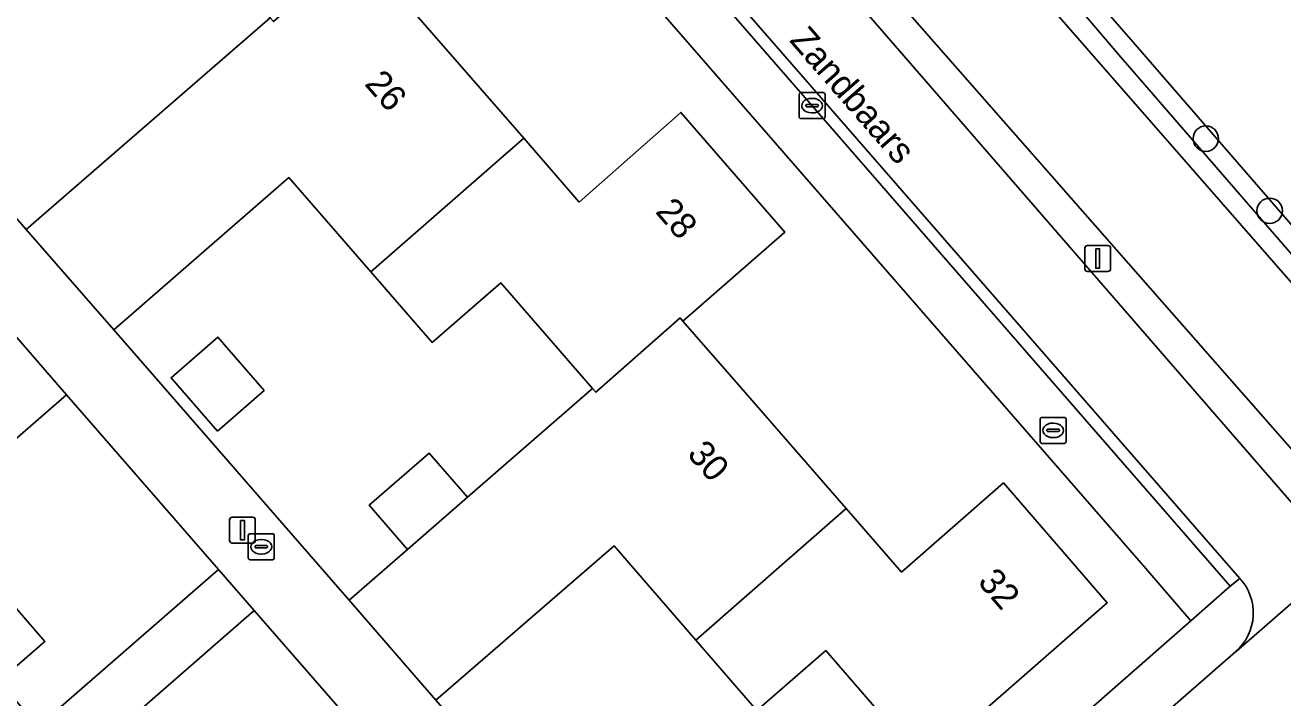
# Model space of a CAD drawing. Extents: x 155887 to 156869, y 383880 to 384678.
# Drawn here: x 156605.19 to 156653.61, y 384256.81 to 384282.69 of the extents above; entities that cross this region are included whole.
import ezdxf

# ---------------------------------------------------------------- set-up
doc = ezdxf.new("R2010")
doc.units = 0
for name, color, linetype in [('IMGEO_Boom', 7, 'Continuous'), ('IMGEO_Brandkraan', 7, 'Continuous'), ('IMGEO_Erf', 7, 'Continuous'), ('IMGEO_Groenvoorziening', 7, 'Continuous'), ('IMGEO_Haag', 7, 'Continuous'), ('IMGEO_Kolk', 7, 'Continuous'), ('IMGEO_Lichtmast', 7, 'Continuous'), ('IMGEO_Muur', 7, 'Continuous'), ('IMGEO_Openbare_ruimte_label', 7, 'Continuous'), ('IMGEO_Pand', 7, 'Continuous'), ('IMGEO_Pand_nummerreeks', 7, 'Continuous'), ('IMGEO_Rijbaan_lokaal_gesloten', 7, 'Continuous'), ('IMGEO_Voetpad_open', 7, 'Continuous')]:
    doc.layers.add(name, color=color, linetype=linetype)

msp = doc.modelspace()

# ---------------------------------------------------------------- linework, layer by layer
at = {"layer": 'IMGEO_Boom'}
for centre in [(156650.642, 384278.325), (156653.102, 384275.549)]:
    msp.add_circle(centre, 0.489, dxfattribs=at)
at = {"layer": 'IMGEO_Brandkraan'}
for p, q in [((156644.265, 384266.676), (156644.265, 384267.528)), ((156644.34, 384267.602), (156645.192, 384267.602)), ((156644.753, 384267.382), (156644.778, 384267.382)), ((156645.266, 384267.528), (156645.266, 384266.676)), ((156644.524, 384267.096), (156644.524, 384267.108)), ((156644.962, 384267.059), (156644.564, 384267.059)), ((156644.567, 384267.145), (156644.965, 384267.145)), ((156644.776, 384266.822), (156644.751, 384266.822)), ((156645.008, 384267.108), (156645.008, 384267.096)), ((156645.192, 384266.602), (156644.34, 384266.602))]:
    msp.add_line(p, q, dxfattribs=at)
for points in [[(156644.265, 384266.676), (156644.265, 384267.528)], [(156644.34, 384267.602), (156645.192, 384267.602)], [(156645.266, 384267.528), (156645.266, 384266.676)], [(156645.192, 384266.602), (156644.34, 384266.602)]]:
    msp.add_lwpolyline(points, dxfattribs=at)
for centre, radius, start, end in [((156644.342, 384267.526), 0.0765, 91.552, 178.448), ((156644.342, 384267.526), 0.0765, 91.552, 178.448), ((156645.19, 384267.526), 0.0765, 1.552, 88.448), ((156645.19, 384267.526), 0.0765, 1.552, 88.448), ((156644.564, 384267.105), 0.0403, 85.8775, 175.7526), ((156644.561, 384267.095), 0.0366, 178.938, 274.7102), ((156644.965, 384267.102), 0.043, 264.8664, 352.4533), ((156644.969, 384267.107), 0.0386, 1.7309, 96.639), ((156644.342, 384266.678), 0.0765, 181.552, 268.448), ((156644.342, 384266.678), 0.0765, 181.552, 268.448), ((156645.19, 384266.678), 0.0765, 271.552, 358.448), ((156645.19, 384266.678), 0.0765, 271.552, 358.448)]:
    msp.add_arc(centre, radius, start, end, dxfattribs=at)
for centre, major_axis, ratio, start_param, end_param in [((156644.752, 384267.102), (-0.387, 0.002), 0.722429, 4.712389, 7.853982), ((156644.777, 384267.102), (-0.39, 0.002), 0.717154, 1.570796, 4.712389)]:
    msp.add_ellipse(centre, major_axis=major_axis, ratio=ratio, start_param=start_param, end_param=end_param, dxfattribs=at)
at = {"layer": 'IMGEO_Erf'}
for points in [[(156641.538, 384252.301), (156650.068, 384259.777), (156648.34, 384261.79), (156619.54, 384294.852)], [(156620.23, 384283.105), (156624.384, 384278.339), (156626.521, 384275.887), (156630.437, 384279.332), (156634.432, 384274.724), (156630.513, 384271.306), (156632.652, 384268.852), (156636.796, 384264.098), (156638.932, 384261.648), (156642.852, 384265.077), (156646.847, 384260.469), (156639.778, 384254.29), (156636.01, 384258.629), (156633.356, 384256.325), (156631.007, 384259.03), (156627.861, 384262.653), (156621.004, 384256.716)]]:
    msp.add_lwpolyline(points, dxfattribs=at)
for points in [[(156599.212, 384281.758), (156605.227, 384274.827), (156614.62, 384282.974), (156611.083, 384287.051), (156608.441, 384284.759), (156605.946, 384287.631)], [(156623.498, 384272.783), (156620.854, 384270.485), (156618.494, 384273.201), (156615.342, 384276.828), (156608.6, 384270.968), (156617.657, 384260.571), (156619.903, 384262.522), (156618.429, 384264.22), (156620.742, 384266.229), (156622.217, 384264.531), (156627.034, 384268.715)], [(156612.588, 384267.076), (156610.806, 384269.127), (156612.606, 384270.692), (156614.389, 384268.641)], [(156606.777, 384268.466), (156603.909, 384265.98), (156601.607, 384268.637), (156597.539, 384265.111), (156601.047, 384261.064), (156602.816, 384262.597), (156605.951, 384258.98), (156604.182, 384257.447), (156605.689, 384255.708), (156612.627, 384261.755)], [(156619.925, 384253.381), (156614.009, 384260.168), (156607.077, 384254.126), (156608.022, 384253.032), (156609.802, 384254.569), (156611.473, 384252.635), (156609.694, 384251.097), (156610.642, 384250), (156615.239, 384244.68), (156619.335, 384248.22), (156617.797, 384250), (156617.034, 384250.883)]]:
    msp.add_lwpolyline(points, close=True, dxfattribs=at)
at = {"layer": 'IMGEO_Groenvoorziening'}
msp.add_lwpolyline([(156629.912, 384308.359), (156628.403, 384307.046), (156628.737, 384306.662), (156629.182, 384306.149), (156627.826, 384304.971), (156643.822, 384286.651), (156645.647, 384284.561), (156647.84, 384282.031), (156659.025, 384269.149)], dxfattribs=at)
for points in [[(156627.826, 384304.971), (156629.182, 384306.149), (156628.737, 384306.662), (156628.403, 384307.046), (156626.456, 384305.351), (156626.8, 384304.975), (156645.15, 384284.069), (156647.29, 384281.552), (156658.952, 384268.104), (156659.267, 384267.747), (156667.479, 384274.87), (156667.151, 384275.248), (156666.745, 384275.762), (156659.025, 384269.149), (156647.84, 384282.031), (156645.647, 384284.561), (156643.822, 384286.651)], [(156626.8, 384304.975), (156626.456, 384305.351), (156621.823, 384301.319), (156654.534, 384263.642), (156659.267, 384267.747), (156658.952, 384268.104), (156647.29, 384281.552), (156645.15, 384284.069)], [(156654.613, 384265.618), (156657.892, 384268.267), (156628.984, 384301.337), (156625.83, 384298.388)], [(156657.892, 384268.267), (156654.613, 384265.618), (156625.83, 384298.388), (156628.984, 384301.337)]]:
    msp.add_lwpolyline(points, close=True, dxfattribs=at)
at = {"layer": 'IMGEO_Haag'}
msp.add_lwpolyline([(156627.826, 384304.971), (156629.182, 384306.149), (156628.737, 384306.662), (156628.403, 384307.046), (156626.456, 384305.351), (156626.8, 384304.975), (156645.15, 384284.069), (156647.29, 384281.552), (156658.952, 384268.104), (156659.267, 384267.747), (156667.479, 384274.87), (156667.151, 384275.248), (156666.745, 384275.762), (156659.025, 384269.149), (156647.84, 384282.031), (156645.647, 384284.561), (156643.822, 384286.651)], close=True, dxfattribs=at)
at = {"layer": 'IMGEO_Kolk'}
for p, q in [((156634.984, 384279.168), (156634.984, 384280.02)), ((156635.059, 384280.094), (156635.911, 384280.094)), ((156635.472, 384279.874), (156635.497, 384279.874)), ((156635.985, 384280.02), (156635.985, 384279.168)), ((156635.243, 384279.588), (156635.243, 384279.6)), ((156635.681, 384279.551), (156635.283, 384279.551)), ((156635.286, 384279.637), (156635.684, 384279.637)), ((156635.727, 384279.6), (156635.727, 384279.588)), ((156635.911, 384279.094), (156635.059, 384279.094)), ((156635.495, 384279.314), (156635.47, 384279.314)), ((156613.779, 384262.198), (156613.779, 384263.05)), ((156613.854, 384263.124), (156614.706, 384263.124)), ((156614.78, 384263.05), (156614.78, 384262.198)), ((156614.038, 384262.618), (156614.038, 384262.63)), ((156614.476, 384262.581), (156614.078, 384262.581)), ((156614.081, 384262.667), (156614.479, 384262.667)), ((156614.267, 384262.904), (156614.292, 384262.904)), ((156614.522, 384262.63), (156614.522, 384262.618)), ((156614.706, 384262.124), (156613.854, 384262.124)), ((156614.29, 384262.344), (156614.265, 384262.344))]:
    msp.add_line(p, q, dxfattribs=at)
for points in [[(156634.984, 384279.168), (156634.984, 384280.02)], [(156635.059, 384280.094), (156635.911, 384280.094)], [(156635.985, 384280.02), (156635.985, 384279.168)], [(156635.911, 384279.094), (156635.059, 384279.094)], [(156613.779, 384262.198), (156613.779, 384263.05)], [(156613.854, 384263.124), (156614.706, 384263.124)], [(156614.78, 384263.05), (156614.78, 384262.198)], [(156614.706, 384262.124), (156613.854, 384262.124)]]:
    msp.add_lwpolyline(points, dxfattribs=at)
for centre, radius, start, end in [((156635.061, 384280.018), 0.0765, 91.552, 178.448), ((156635.061, 384280.018), 0.0765, 91.552, 178.448), ((156635.909, 384280.018), 0.0765, 1.552, 88.448), ((156635.909, 384280.018), 0.0765, 1.552, 88.448), ((156635.283, 384279.597), 0.0403, 85.8775, 175.7526), ((156635.28, 384279.587), 0.0366, 178.938, 274.7102), ((156635.684, 384279.594), 0.043, 264.8664, 352.4533), ((156635.688, 384279.599), 0.0386, 1.7309, 96.639), ((156635.061, 384279.17), 0.0765, 181.552, 268.448), ((156635.061, 384279.17), 0.0765, 181.552, 268.448), ((156635.909, 384279.17), 0.0765, 271.552, 358.448), ((156635.909, 384279.17), 0.0765, 271.552, 358.448), ((156613.856, 384263.048), 0.0765, 91.552, 178.448), ((156613.856, 384263.048), 0.0765, 91.552, 178.448), ((156614.704, 384263.048), 0.0765, 1.552, 88.448), ((156614.704, 384263.048), 0.0765, 1.552, 88.448), ((156614.078, 384262.627), 0.0403, 85.8775, 175.7526), ((156614.075, 384262.617), 0.0366, 178.938, 274.7102), ((156614.479, 384262.624), 0.043, 264.8664, 352.4533), ((156614.483, 384262.629), 0.0386, 1.7309, 96.639), ((156613.856, 384262.2), 0.0765, 181.552, 268.448), ((156613.856, 384262.2), 0.0765, 181.552, 268.448), ((156614.704, 384262.2), 0.0765, 271.552, 358.448), ((156614.704, 384262.2), 0.0765, 271.552, 358.448)]:
    msp.add_arc(centre, radius, start, end, dxfattribs=at)
for centre, major_axis, ratio, start_param, end_param in [((156635.471, 384279.594), (-0.387, 0.002), 0.722429, 4.712389, 7.853982), ((156635.496, 384279.594), (-0.39, 0.002), 0.717154, 1.570796, 4.712389), ((156614.266, 384262.624), (-0.387, 0.002), 0.722429, 4.712389, 7.853982), ((156614.291, 384262.624), (-0.39, 0.002), 0.717154, 1.570796, 4.712389)]:
    msp.add_ellipse(centre, major_axis=major_axis, ratio=ratio, start_param=start_param, end_param=end_param, dxfattribs=at)
at = {"layer": 'IMGEO_Lichtmast'}
for p, q in [((156645.986, 384273.313), (156645.986, 384274.113)), ((156645.986, 384274.113), (156645.986, 384273.313)), ((156646.086, 384274.213), (156646.876, 384274.213)), ((156646.876, 384274.213), (156646.086, 384274.213)), ((156646.976, 384274.113), (156646.976, 384273.313)), ((156646.976, 384273.313), (156646.976, 384274.113)), ((156646.876, 384273.213), (156646.086, 384273.213)), ((156646.086, 384273.213), (156646.876, 384273.213)), ((156613.06, 384262.862), (156613.06, 384263.662)), ((156613.06, 384263.662), (156613.06, 384262.862)), ((156613.16, 384263.762), (156613.95, 384263.762)), ((156613.95, 384263.762), (156613.16, 384263.762)), ((156614.05, 384263.662), (156614.05, 384262.862)), ((156614.05, 384262.862), (156614.05, 384263.662)), ((156613.95, 384262.762), (156613.16, 384262.762)), ((156613.16, 384262.762), (156613.95, 384262.762))]:
    msp.add_line(p, q, dxfattribs=at)
for points in [[(156646.406, 384274.088), (156646.556, 384274.088), (156646.556, 384273.338), (156646.406, 384273.338), (156646.406, 384274.088)], [(156613.48, 384263.637), (156613.63, 384263.637), (156613.63, 384262.887), (156613.48, 384262.887), (156613.48, 384263.637)]]:
    msp.add_lwpolyline(points, dxfattribs=at)
for centre, start, end in [((156646.086, 384274.113), 90, 180), ((156646.086, 384274.113), 90, 180), ((156646.876, 384274.113), 0, 90), ((156646.876, 384274.113), 360, 90), ((156646.086, 384273.313), 180, 270), ((156646.086, 384273.313), 180, 270), ((156646.876, 384273.313), 270, 0), ((156646.876, 384273.313), 270, 0), ((156613.16, 384263.662), 90, 180), ((156613.16, 384263.662), 90, 180), ((156613.95, 384263.662), 0, 90), ((156613.95, 384263.662), 360, 90), ((156613.16, 384262.862), 180, 270), ((156613.16, 384262.862), 180, 270), ((156613.95, 384262.862), 270, 0), ((156613.95, 384262.862), 270, 0)]:
    msp.add_arc(centre, 0.1, start, end, dxfattribs=at)
at = {"layer": 'IMGEO_Muur'}
msp.add_lwpolyline([(156605.227, 384274.827), (156599.212, 384281.758)], dxfattribs=at)
at = {"layer": 'IMGEO_Pand'}
for points in [[(156624.384, 384278.339), (156620.23, 384283.105), (156618.096, 384285.553), (156617.984, 384285.681), (156614.747, 384282.828), (156614.62, 384282.974), (156605.227, 384274.827), (156608.6, 384270.968), (156615.342, 384276.828), (156618.494, 384273.201)], [(156624.384, 384278.339), (156618.494, 384273.201), (156620.854, 384270.485), (156623.498, 384272.783), (156627.034, 384268.715), (156627.162, 384268.567), (156630.401, 384271.434), (156630.513, 384271.306), (156634.432, 384274.724), (156630.437, 384279.332), (156626.521, 384275.887)], [(156594.481, 384268.066), (156594.66, 384268.221), (156597.433, 384265.019), (156597.539, 384265.111), (156601.607, 384268.637), (156603.909, 384265.98), (156606.777, 384268.466), (156600.482, 384275.728), (156600.398, 384275.654), (156600.281, 384275.551), (156601.46, 384274.208), (156599.087, 384272.125), (156595.658, 384276.02), (156591.046, 384272.012)], [(156636.796, 384264.098), (156632.652, 384268.852), (156630.513, 384271.306), (156630.401, 384271.434), (156627.162, 384268.567), (156627.034, 384268.715), (156622.217, 384264.531), (156619.903, 384262.522), (156617.657, 384260.571), (156621.004, 384256.716), (156627.861, 384262.653), (156631.007, 384259.03)], [(156612.588, 384267.076), (156614.389, 384268.641), (156612.606, 384270.692), (156610.806, 384269.127)], [(156622.217, 384264.531), (156620.742, 384266.229), (156618.429, 384264.22), (156619.903, 384262.522)], [(156631.007, 384259.03), (156633.356, 384256.325), (156636.01, 384258.629), (156639.778, 384254.29), (156646.847, 384260.469), (156642.852, 384265.077), (156638.932, 384261.648), (156636.796, 384264.098)], [(156601.047, 384261.064), (156604.182, 384257.447), (156605.951, 384258.98), (156602.816, 384262.597)]]:
    msp.add_lwpolyline(points, close=True, dxfattribs=at)
at = {"layer": 'IMGEO_Rijbaan_lokaal_gesloten'}
msp.add_lwpolyline([(156694.427, 384295.502), (156688.813, 384290.7), (156688.781, 384290.696), (156657.372, 384263.445), (156657.364, 384263.432), (156651.812, 384258.6), (156651.804, 384258.6), (156641.953, 384250)], dxfattribs=at)
at = {"layer": 'IMGEO_Voetpad_open'}
for points in [[(156654.534, 384263.642), (156621.823, 384301.319)], [(156619.152, 384299.047), (156635.832, 384279.895), (156651.956, 384261.402)], [(156651.804, 384258.6), (156651.812, 384258.6), (156657.364, 384263.432), (156657.372, 384263.445)], [(156651.956, 384261.402), (156651.583, 384261.106), (156650.068, 384259.777), (156641.538, 384252.301), (156633.64, 384245.388), (156629.825, 384242.077), (156608.323, 384223.388), (156605.996, 384221.362), (156600.981, 384217.009), (156598.652, 384214.979), (156594.066, 384210.996), (156591.598, 384208.854), (156588.7, 384206.288)], [(156592.434, 384207.622), (156592.572, 384207.728), (156598.147, 384212.003), (156600.379, 384213.831), (156631.807, 384241.143), (156641.953, 384250), (156651.804, 384258.6)]]:
    msp.add_lwpolyline(points, dxfattribs=at)
for points in [[(156635.485, 384279.593), (156618.803, 384298.741), (156617.274, 384297.449), (156619.54, 384294.852), (156648.34, 384261.79), (156650.068, 384259.777), (156651.583, 384261.106)], [(156619.152, 384299.047), (156618.803, 384298.741), (156635.485, 384279.593), (156651.583, 384261.106), (156651.956, 384261.402), (156635.832, 384279.895)], [(156608.6, 384270.968), (156605.227, 384274.827), (156599.212, 384281.758), (156597.028, 384279.837), (156600.482, 384275.728), (156606.777, 384268.466), (156612.627, 384261.755), (156614.009, 384260.168), (156619.925, 384253.381), (156622.865, 384250), (156626.24, 384246.119), (156629.825, 384242.077), (156633.64, 384245.388), (156624.668, 384252.495), (156621.004, 384256.716), (156617.657, 384260.571)], [(156589.006, 384238.317), (156592.831, 384241.702), (156603.218, 384250.76), (156607.077, 384254.126), (156614.009, 384260.168), (156612.627, 384261.755), (156605.689, 384255.708), (156601.831, 384252.341), (156591.463, 384243.264), (156587.627, 384239.917), (156574.484, 384228.473), (156575.869, 384226.882)]]:
    msp.add_lwpolyline(points, close=True, dxfattribs=at)
msp.add_arc((156650.505, 384260.076), 1.966, 311.3589, 42.4309, dxfattribs=at)
msp.add_arc((156650.505, 384260.076), 1.966, 311.3589, 42.4309, dxfattribs=at)

# ---------------------------------------------------------------- texts
at = {"layer": 'IMGEO_Openbare_ruimte_label'}
msp.add_text('Zandbaars', height=1, rotation=311.0674, dxfattribs=at).set_placement((156634.582, 384282.09))
at = {"layer": 'IMGEO_Pand_nummerreeks'}
for s, rotation, p in [('26', 311.0758, (156618.224, 384280.414)), ('28', 310.9243, (156629.417, 384275.501)), ('30', 311.0809, (156630.641, 384266.169)), ('32', 310.9243, (156641.828, 384261.251))]:
    msp.add_text(s, height=1, rotation=rotation, dxfattribs=at).set_placement(p)

doc.saveas('drawing.dxf')
